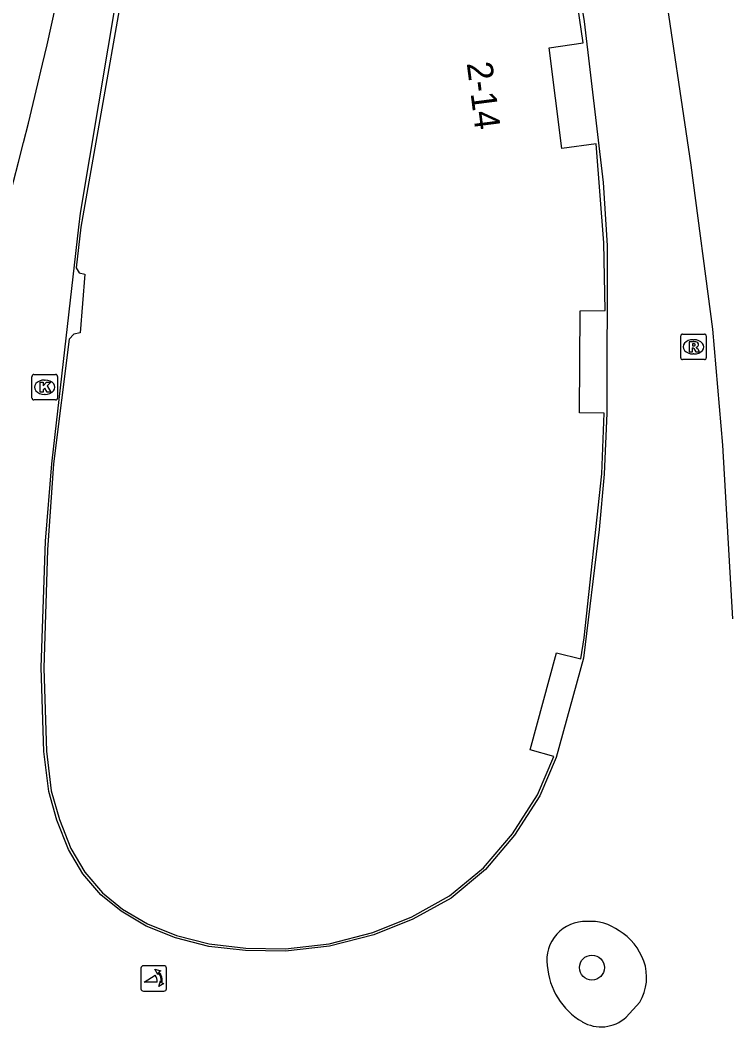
# Model space of a CAD drawing. Extents: x 161087 to 161922, y 382574 to 383873.
# Drawn here: x 161160.8 to 161188.52, y 383491.94 to 383531.45 of the extents above; entities that cross this region are included whole.
import ezdxf

# ---------------------------------------------------------------- set-up
doc = ezdxf.new("R2010")
doc.units = 0
for name, color, linetype in [('IMGEO_Boom', 7, 'Continuous'), ('IMGEO_Fietspad_gesloten', 7, 'Continuous'), ('IMGEO_Kolk', 7, 'Continuous'), ('IMGEO_Lijnafwatering', 7, 'Continuous'), ('IMGEO_Muur', 7, 'Continuous'), ('IMGEO_Pand', 7, 'Continuous'), ('IMGEO_Pand_nummerreeks', 7, 'Continuous'), ('IMGEO_Poller', 7, 'Continuous'), ('IMGEO_Rioolput', 7, 'Continuous'), ('IMGEO_Voetgangersgebied_open', 7, 'Continuous')]:
    doc.layers.add(name, color=color, linetype=linetype)

msp = doc.modelspace()

# ---------------------------------------------------------------- linework, layer by layer
at = {"layer": 'IMGEO_Boom'}
msp.add_circle((161183.233, 383494.271), 0.489, dxfattribs=at)
at = {"layer": 'IMGEO_Fietspad_gesloten'}
msp.add_arc((160997.396, 383567.827), 168.646, 342.11087, 350.69821, dxfattribs=at)
at = {"layer": 'IMGEO_Kolk'}
for p, q in [((161161.268, 383516.622), (161161.268, 383517.474)), ((161161.343, 383517.548), (161162.195, 383517.548)), ((161162.269, 383517.474), (161162.269, 383516.622)), ((161161.756, 383517.328), (161161.781, 383517.328)), ((161161.779, 383516.768), (161161.754, 383516.768)), ((161162.195, 383516.548), (161161.343, 383516.548))]:
    msp.add_line(p, q, dxfattribs=at)
for points in [[(161161.268, 383516.622), (161161.268, 383517.474)], [(161161.343, 383517.548), (161162.195, 383517.548)], [(161162.269, 383517.474), (161162.269, 383516.622)], [(161161.589, 383517.248), (161161.712, 383517.248), (161161.712, 383517.097), (161161.842, 383517.248), (161162.006, 383517.248), (161161.86, 383517.097), (161162.013, 383516.848), (161161.861, 383516.848), (161161.776, 383517.012), (161161.712, 383516.945), (161161.712, 383516.848), (161161.589, 383516.848), (161161.589, 383517.248)], [(161162.195, 383516.548), (161161.343, 383516.548)]]:
    msp.add_lwpolyline(points, dxfattribs=at)
for centre, start, end in [((161161.345, 383517.472), 91.552, 178.448), ((161161.345, 383517.472), 91.552, 178.448), ((161162.193, 383517.472), 1.552, 88.448), ((161162.193, 383517.472), 1.552, 88.448), ((161161.345, 383516.624), 181.552, 268.448), ((161161.345, 383516.624), 181.552, 268.448), ((161162.193, 383516.624), 271.552, 358.448), ((161162.193, 383516.624), 271.552, 358.448)]:
    msp.add_arc(centre, 0.0765, start, end, dxfattribs=at)
for centre, major_axis, ratio, start_param, end_param in [((161161.755, 383517.048), (-0.387, 0.002), 0.722429, 4.712389, 7.853982), ((161161.78, 383517.048), (-0.39, 0.002), 0.717154, 1.570796, 4.712389)]:
    msp.add_ellipse(centre, major_axis=major_axis, ratio=ratio, start_param=start_param, end_param=end_param, dxfattribs=at)
at = {"layer": 'IMGEO_Lijnafwatering'}
for points in [[(161178.636, 383548.914), (161180.102, 383544.889), (161180.755, 383542.728), (161181.358, 383540.289), (161182.294, 383535.352), (161182.921, 383531.395)], [(161163.11, 383523.333), (161163.173, 383523.879), (161165.344, 383536.847), (161166.786, 383543.953)], [(161187.13, 383525.768), (161186.013, 383533.254), (161184.671, 383540.212), (161183.895, 383543.679)], [(161182.921, 383531.395), (161183.669, 383525.086), (161183.825, 383522.607), (161183.816, 383516.027), (161183.714, 383513.636), (161183.516, 383511.47)], [(161188.759, 383507.958), (161188.373, 383514.771), (161187.97, 383519.321), (161187.13, 383525.768)], [(161161.628, 383506.045), (161161.797, 383511.005), (161162.051, 383514.045), (161162.061, 383514.162), (161163.11, 383523.333)], [(161183.516, 383511.47), (161182.903, 383506.416), (161181.831, 383502.515), (161181.188, 383501.01), (161180.201, 383499.463), (161179.054, 383498.118), (161177.704, 383497), (161176.208, 383496.174), (161174.675, 383495.55), (161172.939, 383495.105)], [(161172.939, 383495.105), (161171.214, 383494.913), (161169.646, 383494.937), (161168.205, 383495.101), (161166.9, 383495.435), (161165.751, 383495.895), (161164.762, 383496.486), (161163.964, 383497.13), (161163.265, 383497.947), (161162.706, 383498.908), (161162.246, 383500.051), (161161.927, 383501.182), (161161.738, 383502.757), (161161.628, 383506.045)]]:
    msp.add_lwpolyline(points, dxfattribs=at)
at = {"layer": 'IMGEO_Muur'}
msp.add_lwpolyline([(161184.569, 383492.325), (161185.109, 383492.913)], dxfattribs=at)
for centre, radius, start, end in [((161182.98, 383494.567), 1.515, 88.0037, 188.2051), ((161183.158, 383494.135), 1.95, 54.2225, 93.6715), ((161183.099, 383493.75), 2.303, 19.6826, 58.639), ((161183.487, 383493.887), 1.892, 329.0096, 19.731), ((161184.247, 383494.542), 2.772, 183.9408, 239.6999), ((161183.589, 383493.395), 1.451, 239.2791, 312.465)]:
    msp.add_arc(centre, radius, start, end, dxfattribs=at)
at = {"layer": 'IMGEO_Pand'}
msp.add_lwpolyline([(161165.544, 383536.771), (161163.179, 383523.325), (161162.998, 383521.735), (161163.122, 383521.542), (161163.344, 383521.48), (161163.163, 383519.186), (161162.906, 383519.129), (161162.731, 383518.932), (161162.11, 383514.038), (161161.88, 383510.665), (161161.728, 383506.027), (161161.838, 383502.765), (161162.025, 383501.202), (161162.341, 383500.083), (161162.798, 383498.945), (161163.341, 383498.012), (161164.034, 383497.202), (161164.819, 383496.568), (161165.796, 383495.985), (161166.931, 383495.53), (161168.223, 383495.199), (161169.653, 383495.037), (161171.209, 383495.013), (161172.921, 383495.204), (161174.643, 383495.645), (161176.165, 383496.264), (161177.648, 383497.083), (161178.984, 383498.189), (161180.12, 383499.522), (161181.099, 383501.056), (161181.74, 383502.56), (161180.805, 383502.817), (161181.848, 383506.622), (161182.791, 383506.385), (161182.929, 383507.207), (161183.615, 383513.643), (161183.716, 383516.031), (161182.746, 383516.038), (161182.777, 383520.041), (161183.747, 383520.056), (161183.705, 383522.72), (161183.393, 383526.594), (161182.054, 383526.422), (161181.549, 383530.365), (161182.885, 383530.56), (161182.286, 383534.676)], dxfattribs=at)
at = {"layer": 'IMGEO_Poller'}
for p, q in [((161165.543, 383494.247), (161165.543, 383493.44)), ((161165.543, 383494.247), (161165.543, 383493.44)), ((161166.445, 383494.342), (161165.637, 383494.342)), ((161166.445, 383494.342), (161165.637, 383494.342)), ((161166.539, 383493.44), (161166.539, 383494.247)), ((161166.539, 383493.44), (161166.539, 383494.247)), ((161165.637, 383493.345), (161166.445, 383493.345)), ((161165.637, 383493.345), (161166.445, 383493.345))]:
    msp.add_line(p, q, dxfattribs=at)
for points in [[(161166.222, 383494.071), (161166.21, 383493.998), (161166.085, 383494.203)], [(161166.085, 383494.203), (161166.316, 383494.137), (161166.245, 383494.105)], [(161166.178, 383493.698), (161165.665, 383493.698), (161166.095, 383493.973)], [(161166.238, 383493.526), (161166.304, 383493.757), (161166.334, 383493.689)], [(161166.37, 383493.662), (161166.442, 383493.651), (161166.238, 383493.526)]]:
    msp.add_lwpolyline(points, dxfattribs=at)
for centre, radius, start, end in [((161165.637, 383494.247), 0.0946, 90, 180), ((161165.637, 383494.247), 0.0946, 90, 180), ((161165.864, 383493.758), 0.516, 349.3569, 42.2912), ((161166.445, 383494.247), 0.0946, 0, 90), ((161166.445, 383494.247), 0.0946, 0, 90), ((161165.85, 383493.748), 0.332, 351.3247, 42.4854), ((161165.864, 383493.758), 0.476, 351.7527, 41.1691), ((161165.637, 383493.44), 0.0946, 180, 270), ((161165.637, 383493.44), 0.0946, 180, 270), ((161166.445, 383493.44), 0.0946, 270, 0), ((161166.445, 383493.44), 0.0946, 270, 0)]:
    msp.add_arc(centre, radius, start, end, dxfattribs=at)
at = {"layer": 'IMGEO_Rioolput'}
for p, q in [((161186.715, 383518.206), (161186.715, 383519.058)), ((161186.79, 383519.132), (161187.642, 383519.132)), ((161187.716, 383519.058), (161187.716, 383518.206)), ((161187.203, 383518.912), (161187.228, 383518.912)), ((161187.226, 383518.352), (161187.201, 383518.352)), ((161187.642, 383518.132), (161186.79, 383518.132))]:
    msp.add_line(p, q, dxfattribs=at)
for points in [[(161186.715, 383518.206), (161186.715, 383519.058)], [(161186.79, 383519.132), (161187.642, 383519.132)], [(161187.716, 383519.058), (161187.716, 383518.206)], [(161187.304, 383518.83), (161187.052, 383518.832), (161187.052, 383518.432)], [(161187.052, 383518.432), (161187.176, 383518.432), (161187.176, 383518.594), (161187.187, 383518.594)], [(161187.23, 383518.751), (161187.176, 383518.751), (161187.176, 383518.67)], [(161187.176, 383518.67), (161187.228, 383518.67)], [(161187.234, 383518.565), (161187.305, 383518.432), (161187.445, 383518.432), (161187.38, 383518.558)], [(161187.642, 383518.132), (161186.79, 383518.132)]]:
    msp.add_lwpolyline(points, dxfattribs=at)
for centre, radius, start, end in [((161186.792, 383519.056), 0.0765, 91.552, 178.448), ((161186.792, 383519.056), 0.0765, 91.552, 178.448), ((161187.64, 383519.056), 0.0765, 1.552, 88.448), ((161187.64, 383519.056), 0.0765, 1.552, 88.448), ((161187.186, 383518.541), 0.0533, 26.0293, 88.6989), ((161187.212, 383518.859), 0.19, 274.7715, 282.9687), ((161187.236, 383518.655), 0.0964, 77.0061, 93.1865), ((161187.25, 383518.712), 0.0378, 276.6634, 79.6772), ((161187.303, 383518.72), 0.109, 350.3612, 89.416), ((161187.301, 383518.72), 0.112, 277.5842, 350.9817), ((161187.285, 383518.505), 0.108, 29.5134, 73.7905), ((161186.792, 383518.208), 0.0765, 181.552, 268.448), ((161186.792, 383518.208), 0.0765, 181.552, 268.448), ((161187.64, 383518.208), 0.0765, 271.552, 358.448), ((161187.64, 383518.208), 0.0765, 271.552, 358.448)]:
    msp.add_arc(centre, radius, start, end, dxfattribs=at)
for centre, major_axis, ratio, start_param, end_param in [((161187.202, 383518.632), (-0.387, 0.002), 0.722429, 4.712389, 7.853982), ((161187.227, 383518.632), (-0.39, 0.002), 0.717154, 1.570796, 4.712389)]:
    msp.add_ellipse(centre, major_axis=major_axis, ratio=ratio, start_param=start_param, end_param=end_param, dxfattribs=at)
at = {"layer": 'IMGEO_Voetgangersgebied_open'}
msp.add_lwpolyline([(161184.569, 383492.325), (161185.109, 383492.913)], dxfattribs=at)
for centre, radius, start, end in [((161182.98, 383494.567), 1.515, 88.0037, 188.2051), ((161183.158, 383494.135), 1.95, 54.2225, 93.6715), ((161183.099, 383493.75), 2.303, 19.6826, 58.639), ((161183.487, 383493.887), 1.892, 329.0096, 19.731), ((161184.247, 383494.542), 2.772, 183.9408, 239.6999), ((161183.589, 383493.395), 1.451, 239.2791, 312.465)]:
    msp.add_arc(centre, radius, start, end, dxfattribs=at)

# ---------------------------------------------------------------- texts
at = {"layer": 'IMGEO_Pand_nummerreeks'}
msp.add_text('2-14', height=1, rotation=277.2993, dxfattribs=at).set_placement((161178.319, 383529.765))

doc.saveas('drawing.dxf')
